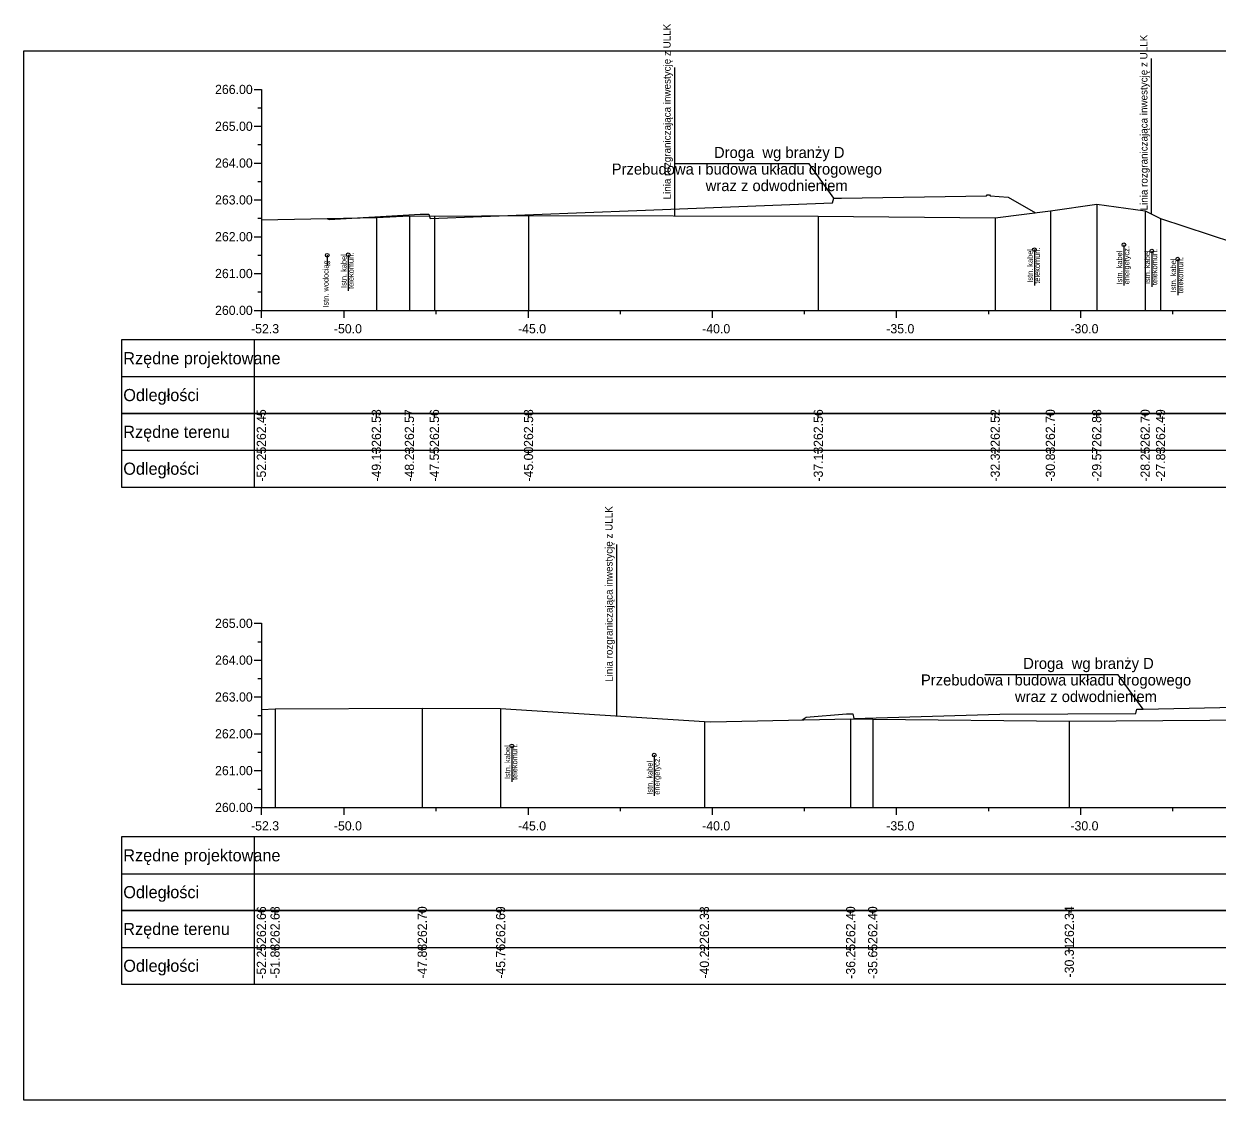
# Model space of a CAD drawing. Extents: x 6516023 to 6560129, y 5513077 to 5529206.
# Drawn here: x 6518269.51 to 6518301.92, y 5514484.66 to 5514513.89 of the extents above; entities that cross this region are included whole.
import ezdxf

# ---------------------------------------------------------------- set-up
doc = ezdxf.new("R2010")
doc.units = 0
for name, color, linetype in [('TOR_PRZEK_P-inne branze', 7, 'Continuous'), ('TOR_PRZEK_P-kable', 7, 'Continuous'), ('TOR_PRZEK_P-tabelka istniejace', 7, 'Continuous'), ('TOR_PRZEK_P-tabelka projektowane', 7, 'Continuous'), ('TOR_PRZEK_P-teren istniejacy', 7, 'Continuous'), ('TOR_PRZEK_P-uklad odniesienia', 7, 'Continuous'), ('TOR_PS_T-granica PKP-projektowana', 7, 'Continuous'), ('TOR_RAMKI-ramka+tabelka 1', 7, 'Continuous')]:
    doc.layers.add(name, color=color, linetype=linetype)

msp = doc.modelspace()

# ---------------------------------------------------------------- linework, layer by layer
at = {"layer": 'TOR_PRZEK_P-inne branze'}
for p, q in [((6518290.834, 5514510.083), (6518287.209, 5514510.083)), ((6518291.51, 5514509.149), (6518290.834, 5514510.083)), ((6518299.231, 5514496.208), (6518295.606, 5514496.208)), ((6518299.907, 5514495.273), (6518299.231, 5514496.208))]:
    msp.add_line(p, q, dxfattribs=at)
for points in [[(6518277.743, 5514508.601), (6518277.8, 5514508.574), (6518280.279, 5514508.721), (6518280.508, 5514508.721), (6518280.549, 5514508.601), (6518286.155, 5514508.817), (6518291.473, 5514509.029), (6518291.51, 5514509.149), (6518291.716, 5514509.149), (6518295.655, 5514509.212), (6518295.667, 5514509.242), (6518295.738, 5514509.242), (6518295.749, 5514509.212), (6518296.244, 5514509.178), (6518296.983, 5514508.758)], [(6518290.644, 5514494.984), (6518290.754, 5514495.057), (6518291.852, 5514495.145), (6518292.022, 5514495.145), (6518292.052, 5514495.025), (6518296.017, 5514495.139), (6518299.705, 5514495.153), (6518299.735, 5514495.273), (6518299.907, 5514495.273), (6518303.236, 5514495.345), (6518303.246, 5514495.375), (6518303.307, 5514495.375), (6518303.317, 5514495.345), (6518303.744, 5514495.312), (6518304.231, 5514494.992)]]:
    msp.add_lwpolyline(points, dxfattribs=at)
at = {"layer": 'TOR_PRZEK_P-kable'}
for p, q in [((6518299.384, 5514507.887), (6518299.384, 5514506.777)), ((6518277.75, 5514507.601), (6518277.75, 5514507.331)), ((6518278.321, 5514507.614), (6518278.321, 5514506.64)), ((6518296.956, 5514507.754), (6518296.956, 5514506.781)), ((6518300.14, 5514507.717), (6518300.14, 5514506.744)), ((6518300.845, 5514507.496), (6518300.845, 5514506.522)), ((6518282.764, 5514494.276), (6518282.764, 5514493.302)), ((6518286.631, 5514494.026), (6518286.631, 5514492.917))]:
    msp.add_line(p, q, dxfattribs=at)
for centre in [(6518296.956, 5514507.754), (6518299.384, 5514507.887), (6518277.75, 5514507.601), (6518278.321, 5514507.614), (6518300.14, 5514507.717), (6518300.845, 5514507.496), (6518282.764, 5514494.276), (6518286.631, 5514494.026)]:
    msp.add_circle(centre, 0.05, dxfattribs=at)
at = {"layer": 'TOR_PRZEK_P-tabelka istniejace'}
for p, q in [((6518272.163, 5514503.306), (6518272.163, 5514501.306)), ((6518275.763, 5514503.306), (6518275.763, 5514501.306)), ((6518275.963, 5514503.206), (6518275.963, 5514503.306)), ((6518279.085, 5514503.206), (6518279.085, 5514503.306)), ((6518279.983, 5514503.206), (6518279.983, 5514503.306)), ((6518280.662, 5514503.206), (6518280.662, 5514503.306)), ((6518283.217, 5514503.206), (6518283.217, 5514503.306)), ((6518291.085, 5514503.206), (6518291.085, 5514503.306)), ((6518295.89, 5514503.206), (6518295.89, 5514503.306)), ((6518297.387, 5514503.206), (6518297.387, 5514503.306)), ((6518298.646, 5514503.206), (6518298.646, 5514503.306)), ((6518299.962, 5514503.206), (6518299.962, 5514503.306)), ((6518300.38, 5514503.206), (6518300.38, 5514503.306)), ((6518272.163, 5514502.306), (6518355.963, 5514502.306)), ((6518275.963, 5514502.206), (6518275.963, 5514502.306)), ((6518279.085, 5514502.206), (6518279.085, 5514502.306)), ((6518279.983, 5514502.206), (6518279.983, 5514502.306)), ((6518280.662, 5514502.206), (6518280.662, 5514502.306)), ((6518283.217, 5514502.206), (6518283.217, 5514502.306)), ((6518291.085, 5514502.206), (6518291.085, 5514502.306)), ((6518295.89, 5514502.206), (6518295.89, 5514502.306)), ((6518297.387, 5514502.206), (6518297.387, 5514502.306)), ((6518298.646, 5514502.206), (6518298.646, 5514502.306)), ((6518299.962, 5514502.206), (6518299.962, 5514502.306)), ((6518300.38, 5514502.206), (6518300.38, 5514502.306)), ((6518272.163, 5514489.806), (6518272.163, 5514487.806)), ((6518275.763, 5514489.806), (6518275.763, 5514487.806)), ((6518275.963, 5514489.706), (6518275.963, 5514489.806)), ((6518276.334, 5514489.706), (6518276.334, 5514489.806)), ((6518280.331, 5514489.706), (6518280.331, 5514489.806)), ((6518282.458, 5514489.706), (6518282.458, 5514489.806)), ((6518287.993, 5514489.706), (6518287.993, 5514489.806)), ((6518291.964, 5514489.706), (6518291.964, 5514489.806)), ((6518292.563, 5514489.706), (6518292.563, 5514489.806)), ((6518297.902, 5514489.706), (6518297.902, 5514489.806)), ((6518272.163, 5514488.806), (6518355.963, 5514488.806)), ((6518275.963, 5514488.706), (6518275.963, 5514488.806)), ((6518276.334, 5514488.706), (6518276.334, 5514488.806)), ((6518280.331, 5514488.706), (6518280.331, 5514488.806)), ((6518282.458, 5514488.706), (6518282.458, 5514488.806)), ((6518287.993, 5514488.706), (6518287.993, 5514488.806)), ((6518291.964, 5514488.706), (6518291.964, 5514488.806)), ((6518292.563, 5514488.706), (6518292.563, 5514488.806)), ((6518297.902, 5514488.706), (6518297.902, 5514488.806))]:
    msp.add_line(p, q, dxfattribs=at)
for points in [[(6518297.387, 5514508.808), (6518297.387, 5514506.306), (6518297.387, 5514506.176), (6518297.387, 5514506.106)], [(6518298.646, 5514508.989), (6518298.646, 5514506.306), (6518298.646, 5514506.176), (6518298.646, 5514506.106)], [(6518299.962, 5514508.808), (6518299.962, 5514506.306), (6518299.962, 5514506.176), (6518299.962, 5514506.106)], [(6518275.963, 5514508.561), (6518275.963, 5514506.306), (6518275.963, 5514506.176), (6518275.963, 5514506.106)], [(6518279.085, 5514508.631), (6518279.085, 5514506.306), (6518279.085, 5514506.176), (6518279.085, 5514506.106)], [(6518279.983, 5514508.676), (6518279.983, 5514506.306), (6518279.983, 5514506.176), (6518279.983, 5514506.106)], [(6518280.662, 5514508.661), (6518280.662, 5514506.306), (6518280.662, 5514506.176), (6518280.662, 5514506.106)], [(6518283.217, 5514508.681), (6518283.217, 5514506.306), (6518283.217, 5514506.176), (6518283.217, 5514506.106)], [(6518291.085, 5514508.663), (6518291.085, 5514506.306), (6518291.085, 5514506.176), (6518291.085, 5514506.106)], [(6518295.89, 5514508.623), (6518295.89, 5514506.306), (6518295.89, 5514506.176), (6518295.89, 5514506.106)], [(6518300.38, 5514508.596), (6518300.38, 5514506.306), (6518300.38, 5514506.176), (6518300.38, 5514506.106)], [(6518275.963, 5514495.262), (6518275.963, 5514492.806), (6518275.963, 5514492.676), (6518275.963, 5514492.606)], [(6518276.334, 5514495.284), (6518276.334, 5514492.806), (6518276.334, 5514492.676), (6518276.334, 5514492.606)], [(6518280.331, 5514495.305), (6518280.331, 5514492.806), (6518280.331, 5514492.676), (6518280.331, 5514492.606)], [(6518282.458, 5514495.296), (6518282.458, 5514492.806), (6518282.458, 5514492.676), (6518282.458, 5514492.606)], [(6518287.993, 5514494.939), (6518287.993, 5514492.806), (6518287.993, 5514492.676), (6518287.993, 5514492.606)], [(6518291.964, 5514495.01), (6518291.964, 5514492.806), (6518291.964, 5514492.676), (6518291.964, 5514492.606)], [(6518292.563, 5514495.004), (6518292.563, 5514492.806), (6518292.563, 5514492.676), (6518292.563, 5514492.606)], [(6518297.902, 5514494.95), (6518297.902, 5514492.806), (6518297.902, 5514492.676), (6518297.902, 5514492.606)]]:
    msp.add_lwpolyline(points, dxfattribs=at)
for points in [[(6518272.163, 5514503.306), (6518272.163, 5514501.306), (6518355.963, 5514501.306), (6518355.963, 5514503.306)], [(6518272.163, 5514489.806), (6518272.163, 5514487.806), (6518355.963, 5514487.806), (6518355.963, 5514489.806)]]:
    msp.add_lwpolyline(points, close=True, dxfattribs=at)
at = {"layer": 'TOR_PRZEK_P-tabelka projektowane'}
for p, q in [((6518272.163, 5514505.306), (6518272.163, 5514503.306)), ((6518275.763, 5514505.306), (6518275.763, 5514503.306)), ((6518272.163, 5514504.306), (6518355.963, 5514504.306)), ((6518272.163, 5514491.806), (6518272.163, 5514489.806)), ((6518275.763, 5514491.806), (6518275.763, 5514489.806)), ((6518272.163, 5514490.806), (6518355.963, 5514490.806))]:
    msp.add_line(p, q, dxfattribs=at)
for points in [[(6518272.163, 5514505.306), (6518272.163, 5514503.306), (6518355.963, 5514503.306), (6518355.963, 5514505.306)], [(6518272.163, 5514491.806), (6518272.163, 5514489.806), (6518355.963, 5514489.806), (6518355.963, 5514491.806)]]:
    msp.add_lwpolyline(points, close=True, dxfattribs=at)
at = {"layer": 'TOR_PRZEK_P-teren istniejacy'}
for points in [[(6518275.963, 5514508.561), (6518279.085, 5514508.631), (6518279.983, 5514508.676), (6518280.662, 5514508.661), (6518283.217, 5514508.681), (6518291.085, 5514508.663), (6518295.89, 5514508.623), (6518297.387, 5514508.808), (6518298.646, 5514508.989), (6518299.962, 5514508.808), (6518300.38, 5514508.596), (6518302.359, 5514507.949)], [(6518275.963, 5514495.262), (6518276.334, 5514495.284), (6518280.331, 5514495.305), (6518282.458, 5514495.296), (6518287.993, 5514494.939), (6518288.166, 5514494.933), (6518291.964, 5514495.01), (6518292.563, 5514495.004), (6518297.902, 5514494.95), (6518304.264, 5514494.992)]]:
    msp.add_lwpolyline(points, dxfattribs=at)
at = {"layer": 'TOR_PRZEK_P-uklad odniesienia'}
for p, q in [((6518275.763, 5514512.106), (6518275.963, 5514512.106)), ((6518275.963, 5514512.106), (6518275.963, 5514506.106)), ((6518275.863, 5514511.606), (6518275.963, 5514511.606)), ((6518275.763, 5514511.106), (6518275.963, 5514511.106)), ((6518275.863, 5514510.606), (6518275.963, 5514510.606)), ((6518275.763, 5514510.106), (6518275.963, 5514510.106)), ((6518275.863, 5514509.606), (6518275.963, 5514509.606)), ((6518275.763, 5514509.106), (6518275.963, 5514509.106)), ((6518275.863, 5514508.606), (6518275.963, 5514508.606)), ((6518275.763, 5514508.106), (6518275.963, 5514508.106)), ((6518275.863, 5514507.606), (6518275.963, 5514507.606)), ((6518275.763, 5514507.106), (6518275.963, 5514507.106)), ((6518275.863, 5514506.606), (6518275.963, 5514506.606)), ((6518275.763, 5514506.106), (6518275.963, 5514506.106)), ((6518275.963, 5514506.106), (6518355.963, 5514506.106)), ((6518275.963, 5514506.006), (6518275.963, 5514506.106)), ((6518275.963, 5514505.906), (6518275.963, 5514506.106)), ((6518278.213, 5514505.906), (6518278.213, 5514506.106)), ((6518280.713, 5514506.006), (6518280.713, 5514506.106)), ((6518283.213, 5514505.906), (6518283.213, 5514506.106)), ((6518285.713, 5514506.006), (6518285.713, 5514506.106)), ((6518288.213, 5514505.906), (6518288.213, 5514506.106)), ((6518290.713, 5514506.006), (6518290.713, 5514506.106)), ((6518293.213, 5514505.906), (6518293.213, 5514506.106)), ((6518295.713, 5514506.006), (6518295.713, 5514506.106)), ((6518298.213, 5514505.906), (6518298.213, 5514506.106)), ((6518300.713, 5514506.006), (6518300.713, 5514506.106)), ((6518275.763, 5514497.606), (6518275.963, 5514497.606)), ((6518275.963, 5514497.606), (6518275.963, 5514492.606)), ((6518275.863, 5514497.106), (6518275.963, 5514497.106)), ((6518275.763, 5514496.606), (6518275.963, 5514496.606)), ((6518275.863, 5514496.106), (6518275.963, 5514496.106)), ((6518275.763, 5514495.606), (6518275.963, 5514495.606)), ((6518275.863, 5514495.106), (6518275.963, 5514495.106)), ((6518275.763, 5514494.606), (6518275.963, 5514494.606)), ((6518275.863, 5514494.106), (6518275.963, 5514494.106)), ((6518275.763, 5514493.606), (6518275.963, 5514493.606)), ((6518275.863, 5514493.106), (6518275.963, 5514493.106)), ((6518275.763, 5514492.606), (6518275.963, 5514492.606)), ((6518275.963, 5514492.606), (6518355.963, 5514492.606)), ((6518275.963, 5514492.506), (6518275.963, 5514492.606)), ((6518275.963, 5514492.406), (6518275.963, 5514492.606)), ((6518278.213, 5514492.406), (6518278.213, 5514492.606)), ((6518280.713, 5514492.506), (6518280.713, 5514492.606)), ((6518283.213, 5514492.406), (6518283.213, 5514492.606)), ((6518285.713, 5514492.506), (6518285.713, 5514492.606)), ((6518288.213, 5514492.406), (6518288.213, 5514492.606)), ((6518290.713, 5514492.506), (6518290.713, 5514492.606)), ((6518293.213, 5514492.406), (6518293.213, 5514492.606)), ((6518295.713, 5514492.506), (6518295.713, 5514492.606)), ((6518298.213, 5514492.406), (6518298.213, 5514492.606)), ((6518300.713, 5514492.506), (6518300.713, 5514492.606))]:
    msp.add_line(p, q, dxfattribs=at)
at = {"layer": 'TOR_PS_T-granica PKP-projektowana'}
for p, q in [((6518287.19, 5514508.672), (6518287.19, 5514512.701)), ((6518300.137, 5514508.719), (6518300.137, 5514512.945)), ((6518285.612, 5514495.092), (6518285.612, 5514499.75))]:
    msp.add_line(p, q, dxfattribs=at)
at = {"layer": 'TOR_RAMKI-ramka+tabelka 1'}
msp.add_lwpolyline([(6518269.513, 5514513.156), (6518517.013, 5514513.156), (6518517.013, 5514484.656), (6518269.513, 5514484.656)], close=True, dxfattribs=at)

# ---------------------------------------------------------------- texts
at = {"layer": 'TOR_PRZEK_P-inne branze'}
for s, p in [('Droga  wg branży D', (6518288.253, 5514510.244)), ('Przebudowa i budowa układu drogowego', (6518285.476, 5514509.794)), ('wraz z odwodnieniem ', (6518288.028, 5514509.344)), ('Droga  wg branży D', (6518296.651, 5514496.368)), ('Przebudowa i budowa układu drogowego', (6518293.873, 5514495.918)), ('wraz z odwodnieniem ', (6518296.425, 5514495.468))]:
    msp.add_text(s, height=0.3, dxfattribs=at).set_placement(p)
at = {"layer": 'TOR_PRZEK_P-kable'}
for s, height, p in [('energetycz.', 0.14999, (6518299.533, 5514506.814)), ('Istn. kabel', 0.14999, (6518278.276, 5514506.716)), ('telekomun.', 0.15, (6518278.47, 5514506.688)), ('Istn. kabel', 0.14999, (6518296.912, 5514506.857)), ('telekomun.', 0.15, (6518297.106, 5514506.829)), ('Istn. kabel', 0.14999, (6518299.339, 5514506.813)), ('Istn. kabel', 0.14999, (6518300.095, 5514506.82)), ('telekomun.', 0.15, (6518300.29, 5514506.792)), ('Istn. kabel', 0.14999, (6518300.801, 5514506.598)), ('telekomun.', 0.15, (6518300.995, 5514506.57)), ('Istn. wodociąg', 0.14999, (6518277.788, 5514506.182)), ('Istn. kabel', 0.14999, (6518282.719, 5514493.378)), ('telekomun.', 0.15, (6518282.913, 5514493.35)), ('energetycz.', 0.14999, (6518286.78, 5514492.953)), ('Istn. kabel', 0.14999, (6518286.586, 5514492.953))]:
    msp.add_text(s, height=height, rotation=90.0511, dxfattribs=at).set_placement(p)
at = {"layer": 'TOR_PRZEK_P-tabelka istniejace'}
for s, p in [('262.45', (6518276.088, 5514502.397)), ('262.53', (6518279.21, 5514502.398)), ('262.57', (6518280.108, 5514502.398)), ('262.56', (6518280.787, 5514502.398)), ('262.58', (6518283.342, 5514502.398)), ('262.56', (6518291.21, 5514502.398)), ('262.52', (6518296.015, 5514502.4)), ('262.70', (6518297.512, 5514502.398)), ('262.88', (6518298.771, 5514502.398)), ('262.70', (6518300.087, 5514502.398)), ('262.49', (6518300.505, 5514502.398)), ('-52.25', (6518276.088, 5514501.453)), ('-49.13', (6518279.21, 5514501.454)), ('-48.23', (6518280.108, 5514501.454)), ('-47.55', (6518280.787, 5514501.453)), ('-45.00', (6518283.342, 5514501.455)), ('-37.13', (6518291.21, 5514501.454)), ('-32.32', (6518296.015, 5514501.456)), ('-30.83', (6518297.512, 5514501.454)), ('-29.57', (6518298.771, 5514501.455)), ('-28.25', (6518300.087, 5514501.453)), ('-27.83', (6518300.505, 5514501.454)), ('262.66', (6518276.088, 5514488.898)), ('262.68', (6518276.459, 5514488.898)), ('262.70', (6518280.456, 5514488.898)), ('262.69', (6518282.583, 5514488.898)), ('262.33', (6518288.118, 5514488.898)), ('262.40', (6518292.089, 5514488.898)), ('262.40', (6518292.688, 5514488.898)), ('262.34', (6518298.027, 5514488.899)), ('-52.25', (6518276.088, 5514487.953)), ('-51.88', (6518276.459, 5514487.954)), ('-47.88', (6518280.456, 5514487.954)), ('-45.76', (6518282.583, 5514487.954)), ('-40.22', (6518288.118, 5514487.956)), ('-36.25', (6518292.089, 5514487.953)), ('-35.65', (6518292.688, 5514487.953)), ('-30.31', (6518298.027, 5514487.989))]:
    msp.add_text(s, height=0.25, rotation=90, dxfattribs=at).set_placement(p)
for s, p in [('Rzędne terenu', (6518272.213, 5514502.641)), ('Odległości', (6518272.213, 5514501.641)), ('Rzędne terenu', (6518272.213, 5514489.141)), ('Odległości', (6518272.213, 5514488.141))]:
    msp.add_text(s, height=0.33, dxfattribs=at).set_placement(p)
at = {"layer": 'TOR_PRZEK_P-tabelka projektowane'}
for s, p in [('Rzędne projektowane', (6518272.213, 5514504.641)), ('Odległości', (6518272.213, 5514503.641)), ('Rzędne projektowane', (6518272.213, 5514491.141)), ('Odległości', (6518272.213, 5514490.141))]:
    msp.add_text(s, height=0.33, dxfattribs=at).set_placement(p)
at = {"layer": 'TOR_PRZEK_P-uklad odniesienia'}
for s, height, p in [('266.00', 0.25, (6518274.705, 5514511.981)), ('265.00', 0.25, (6518274.705, 5514510.981)), ('264.00', 0.25, (6518274.705, 5514509.981)), ('263.00', 0.25, (6518274.705, 5514508.981)), ('262.00', 0.25, (6518274.705, 5514507.981)), ('261.00', 0.25, (6518274.705, 5514506.981)), ('260.00', 0.25, (6518274.705, 5514505.981)), ('-', 0.0001, (6518275.963, 5514506.106)), ('-52.3', 0.25, (6518275.682, 5514505.481)), ('-50.0', 0.25, (6518277.932, 5514505.481)), ('-45.0', 0.25, (6518282.932, 5514505.481)), ('-40.0', 0.25, (6518287.932, 5514505.481)), ('-35.0', 0.25, (6518292.932, 5514505.481)), ('-30.0', 0.25, (6518297.932, 5514505.481)), ('265.00', 0.25, (6518274.705, 5514497.481)), ('264.00', 0.25, (6518274.705, 5514496.481)), ('263.00', 0.25, (6518274.705, 5514495.481)), ('262.00', 0.25, (6518274.705, 5514494.481)), ('261.00', 0.25, (6518274.705, 5514493.481)), ('260.00', 0.25, (6518274.705, 5514492.481)), ('-', 0.0001, (6518275.963, 5514492.606)), ('-52.3', 0.25, (6518275.682, 5514491.981)), ('-50.0', 0.25, (6518277.932, 5514491.981)), ('-45.0', 0.25, (6518282.932, 5514491.981)), ('-40.0', 0.25, (6518287.932, 5514491.981)), ('-35.0', 0.25, (6518292.932, 5514491.981)), ('-30.0', 0.25, (6518297.932, 5514491.981))]:
    msp.add_text(s, height=height, dxfattribs=at).set_placement(p)
at = {"layer": 'TOR_PS_T-granica PKP-projektowana'}
for p in [(6518287.079, 5514509.118), (6518300.027, 5514508.82), (6518285.502, 5514496.014)]:
    msp.add_text('Linia rozgraniczająca inwestycję z ULLK', height=0.2, rotation=90.0511, dxfattribs=at).set_placement(p)

doc.saveas('drawing.dxf')
